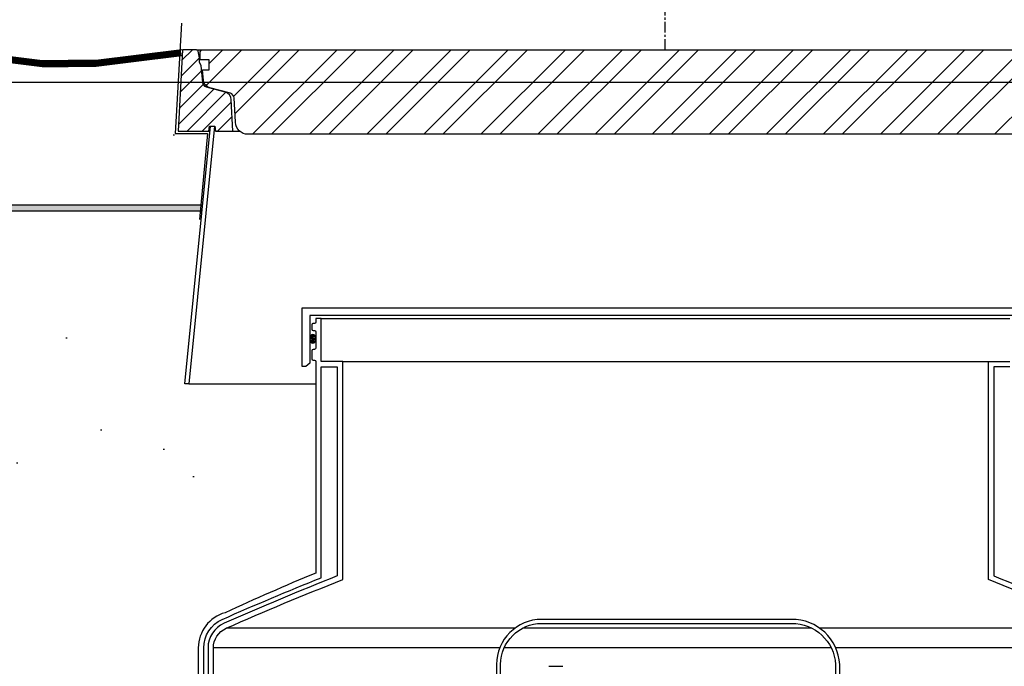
# Model space of a CAD drawing. Extents: x -169 to 2224, y 0 to 2796.
# Tile 437 of 530: x 1845 to 1891, y 957 to 987. Entities that reach past the tile are written whole.
import ezdxf

# ---------------------------------------------------------------- set-up
doc = ezdxf.new("R2010")
doc.units = 0
doc.header["$MEASUREMENT"] = 0
doc.header["$PDSIZE"] = 1
doc.linetypes.add('CENTER1', pattern=[0.6625, 0.5, -0.075, 0.0125, -0.075])
doc.layers.get('DEFPOINTS').update_dxf_attribs({"linetype": 'CONTINUOUS'})
for name, color, linetype in [('CENTERLINE', 3, 'CENTER1'), ('CONCRETE-HATCH', 2, 'CONTINUOUS'), ('DIM', 3, 'CONTINUOUS'), ('FRP-SUMP', 2, 'CONTINUOUS'), ('PEAGRAVEL-HATCH', 3, 'CONTINUOUS'), ('PROBE', 2, 'CONTINUOUS'), ('SUB-PUMP', 4, 'CONTINUOUS'), ('TANK-MANHOLE-40', 2, 'CONTINUOUS'), ('TANK-MANHOLE-COVER-40', 2, 'CONTINUOUS'), ('TANK-MANHOLE-COVER-HATCH-40', 252, 'CONTINUOUS'), ('TANK-MANHOLE-HATCH-40', 7, 'CONTINUOUS'), ('TANK-SLAB', 6, 'CONTINUOUS')]:
    doc.layers.add(name, color=color, linetype=linetype)
doc.layers.add('FREEZE-LINES', color=8, linetype='CONTINUOUS', plot=False)
doc.styles.add('SIMPLEX', font='simplex')
doc.dimstyles.new('DIM64', dxfattribs={"dimscale": 64, "dimtxt": 0.09375, "dimasz": 0.09375, "dimexe": 0.0625, "dimexo": 0.0625, "dimgap": 0.046875, "dimtad": 1, "dimdec": 4, "dimzin": 3, "dimdsep": 46, "dimlunit": 4, "dimtxsty": 'SIMPLEX', "dimcen": 0, "dimclrd": 256, "dimclre": 256, "dimclrt": 256, "dimadec": 0, "dimazin": 0, "dimtfac": 1, "dimtdec": 4, "dimtmove": 0, "dimatfit": 3, "dimfxl": 1, "dimfrac": 2, "dimtolj": 1, "dimtzin": 0, "dimarcsym": 0})

# ---------------------------------------------------------------- blocks, each defined once
blk = doc.blocks.new('*D48')
at = {"layer": 'DEFPOINTS', "color": 0, "transparency": 16777216}
for p in [(2031.773, 978.296), (1368.547, 978.015), (2031.773, 700.523)]:
    blk.add_point(p, dxfattribs=at)
at = {"layer": 'DIM', "lineweight": -2, "transparency": 16777216}
for p, q in [((1368.547, 974.015), (1368.547, 696.523)), ((2031.773, 974.296), (2031.773, 696.523)), ((1374.547, 700.523), (2025.773, 700.523))]:
    blk.add_line(p, q, dxfattribs=at)
at = {"layer": 'DIM', "transparency": 16777216}
for points in [[(1374.547, 701.523), (1374.547, 699.523), (1368.547, 700.523)], [(2025.773, 701.523), (2025.773, 699.523), (2031.773, 700.523)]]:
    blk.add_solid(points, dxfattribs=at)
at = {"layer": 'DIM', "transparency": 16777216, "insert": (1700.16, 708.095), "char_height": 6, "attachment_point": 5, "style": 'SIMPLEX'}
blk.add_mtext('\\A1;55\'-3 1/4" (F.V. TANK SLAB)', dxfattribs=at)

msp = doc.modelspace()

# ---------------------------------------------------------------- hatches: boundary and pattern name
at = {"layer": 'CONCRETE-HATCH'}
h = msp.add_hatch(dxfattribs=at)
h.set_pattern_fill('AR-CONC', color=256, scale=2.67, style=0)
h.set_pattern_definition([(50, (-398.977, 12.002), (19.15085, -1.67548), [2.0025, -22.0275]), (355, (-398.977, 12.002), (-3.70466, 20.08353), [1.602, -17.622]), (100.45144, (-397.381, 11.862), (15.44619, 18.40805), [1.70186, -18.7205]), (46.1842, (-398.977, 17.342), (28.49534, -4.41936), [3.00375, -33.04125]), (96.6356, (-396.602, 16.974), (24.95547, 26.00897), [2.5528, -28.08076]), (351.1842, (-398.977, 17.342), (24.95547, 26.00897), [2.403, -26.433]), (21, (-396.307, 16.007), (15.93742, -10.74992), [2.0025, -22.0275]), (326, (-396.307, 16.007), (6.49652, 19.3615), [1.602, -17.622]), (71.45144, (-394.979, 15.111), (22.43394, 8.61158), [1.70186, -18.7205]), (37.5, (-398.977, 12.002), (0.324668, 8.888266), [0, -17.4084, 0, -17.889, 0, -17.68875]), (7.5, (-398.977, 12.002), (7.023957, 10.530793), [0, -10.1994, 0, -17.0079, 0, -6.74175]), (327.5, (-404.931, 12.002), (14.25306, -0.602215), [0, -6.675, 0, -20.826, 0, -27.6345]), (317.5, (-407.601, 12.002), (15.57107, 2.6728), [0, -8.6775, 0, -13.8306, 0, -19.6245])])
h.paths.add_polyline_path([(1852.85622, 984.84368), (1842.36102, 984.84368), (1842.36102, 978.19533), (1852.85622, 978.19533)])
at = {"layer": 'FRP-SUMP'}
h = msp.add_hatch(color=256, dxfattribs=at)
edge = h.paths.add_edge_path()
edge.add_ellipse((1859.06852, 972.07719), major_axis=(0, 0.2), ratio=0.72085956, start_angle=-71.031832, end_angle=77.321789, ccw=False)
edge.add_line((1859.20486, 972.1422), (1859.20486, 972.01219))
edge.add_ellipse((1859.06852, 972.07719), major_axis=(0, 0.2), ratio=0.72085956, start_angle=102.678211, end_angle=251.031832, ccw=False)
edge.add_line((1858.92786, 972.0333), (1858.92786, 972.12109))
at = {"layer": 'PEAGRAVEL-HATCH'}
h = msp.add_hatch(dxfattribs=at)
h.set_pattern_fill('AR-SAND', color=256, scale=7.5, style=0)
h.set_pattern_definition([(37.5, (-386.063, -79.281), (-0.47245, 14.45118), [0, -11.4, 0, -12.75, 0, -12.1875]), (7.5, (-386.063, -79.28), (13.27333, 21.1661), [0, -6.15, 0, -10.275, 0, -3.9375]), (327.5, (-395.288, -79.281), (23.356064, 0.04244), [0, -3.75, 0, -13.5, 0, -17.625]), (317.5, (-395.288, -79.28), (22.54595, 6.58257), [0, -1.875, 0, -8.85, 0, -10.125])])
h.paths.add_polyline_path([(1854.09397, 958.74463), (1859.20139, 961.19654), (1859.20449, 969.98346), (1853.12575, 969.98346), (1853.86056, 978.01584), (1842.44897, 978.01584), (1842.44897, 967.21283), (1841.48636, 966.93923), (1841.42791, 965.17741), (1841.11626, 965.17741), (1841.11626, 963.30442), (1836.74923, 961.9639), (1836.69177, 960.77417), (1836.45127, 960.77417), (1836.45127, 935.26579), (1851.5021, 935.26579), (1851.56397, 935.66298), (1852.49992, 935.68083), (1852.87899, 937.00876), (1853.49774, 937.00876)])
h.paths.add_polyline_path([(1853.49774, 932.52208), (1852.87899, 932.52208), (1852.49992, 933.85075), (1851.5021, 933.8686), (1851.5021, 934.26579), (1836.45138, 934.26413), (1836.45262, 923.08616), (1837.13367, 923.03787), (1836.77586, 917.66428), (1837.47167, 915.87407), (1837.47167, 915.52327), (1838.94774, 915.52328), (1839.94774, 917.52328), (1844.94774, 917.52328), (1845.94774, 915.52328), (1845.94774, 914.52328), (1855.44774, 914.52328), (1855.44774, 915.52328), (1853.74774, 915.52328)])
at = {"layer": 'TANK-MANHOLE-COVER-HATCH-40'}
h = msp.add_hatch(dxfattribs=at)
h.set_pattern_fill('ANSI32', color=256, scale=5, style=0)
h.set_pattern_definition([(45, (729.3178, 981.5875), (-1.3258252, 1.3258252), []), (45, (730.2017, 981.5875), (-1.3258252, 1.3258252), [])])
edge = h.paths.add_edge_path()
edge.add_line((1894.85013, 981.58755), (1856.05959, 981.58755))
edge.add_arc((1856.05959, 982.1781), 0.59055, -177.000156, -90, ccw=False)
edge.add_line((1855.46985, 982.14719), (1855.41067, 983.27639))
edge.add_arc((1855.17478, 983.26403), 0.23622, -357.000156, -285)
edge.add_line((1855.23591, 983.4922), (1854.2833, 983.74746))
edge.add_arc((1854.38519, 984.12774), 0.3937, -173.688971, -105, ccw=False)
edge.add_line((1853.99388, 984.08446), (1853.93911, 984.57967))
edge.add_line((1853.93911, 984.57967), (1854.25407, 984.57967))
edge.add_line((1854.25407, 984.57967), (1854.25407, 985.05211))
edge.add_line((1854.25407, 985.05211), (1853.84069, 985.05211))
edge.add_line((1853.84069, 985.05211), (1853.84069, 985.42613))
edge.add_line((1853.84069, 985.42613), (1853.89183, 985.51471))
edge.add_line((1853.89183, 985.51471), (1897.01789, 985.51471))
edge.add_line((1897.01789, 985.51471), (1897.06903, 985.42613))
edge.add_line((1897.06903, 985.42613), (1897.06903, 985.05211))
edge.add_line((1897.06903, 985.05211), (1896.65565, 985.05211))
edge.add_line((1896.65565, 985.05211), (1896.65565, 984.57967))
edge.add_line((1896.65565, 984.57967), (1896.97061, 984.57967))
edge.add_line((1896.97061, 984.57967), (1896.91584, 984.08446))
edge.add_arc((1896.52452, 984.12774), 0.3937, -75, -6.311029, ccw=False)
edge.add_line((1896.62642, 983.74746), (1895.6738, 983.4922))
edge.add_arc((1895.73494, 983.26403), 0.23622, -255, -182.999844)
edge.add_line((1895.49905, 983.27639), (1895.43987, 982.14719))
edge.add_arc((1894.85013, 982.1781), 0.59055, -90, -2.999844, ccw=False)
at = {"layer": 'TANK-MANHOLE-HATCH-40', "linetype": 'Continuous'}
h = msp.add_hatch(dxfattribs=at)
h.set_pattern_fill('LINE', color=256, scale=4, angle=45, style=0)
h.set_pattern_definition([(45, (-773.94694, -9e-12), (-0.35355339, 0.35355339), [])])
h.paths.add_polyline_path([(1853.01391, 985.51471), (1853.6693, 985.51471, -0.36397023), (1853.74684, 985.44965), (1853.80132, 985.1407), (1853.80132, 984.92275), (1853.88006, 984.78637), (1853.94965, 983.99092, 0.31529879), (1854.12383, 983.78333), (1854.98996, 983.55126, -0.3249197), (1855.28122, 983.19157), (1855.35755, 981.73519), (1854.55163, 981.73519), (1854.50998, 981.97141), (1854.29763, 981.97141), (1854.27376, 981.97141), (1854.2321, 981.73519), (1852.81584, 981.73519)])
at = {"layer": 'TANK-SLAB'}
msp.add_hatch(color=256, dxfattribs=at).paths.add_polyline_path([(1853.93588, 978.01471), (1853.93588, 978.29596), (1841.42653, 978.29596), (1841.42653, 978.01471)])

# ---------------------------------------------------------------- linework, layer by layer
at = {"layer": 'CENTERLINE'}
msp.add_line((1875.44081, 985.51471), (1875.44081, 1029.15474), dxfattribs=at)
at = {"layer": 'DEFPOINTS'}
msp.add_lwpolyline([(1852.96483, 986.75405), (1852.67489, 981.6301), (1854.17895, 981.6301), (1853.79839, 977.62871)], dxfattribs=at)
msp.add_lwpolyline([(1852.96483, 986.75405), (1852.67489, 981.6301), (1854.17895, 981.6301), (1853.79839, 977.62871)], dxfattribs=at)
at = {"layer": 'FREEZE-LINES', "linetype": 'Continuous'}
msp.add_line((1468.41345, 984.01471), (1934.57169, 984.01471), dxfattribs=at)
at = {"layer": 'FRP-SUMP', "color": 7, "linetype": 'Continuous'}
for p, q in [((1859.45486, 973.03158), (1891.45486, 973.03158)), ((1860.45486, 971.03158), (1890.45486, 971.03158)), ((1868.45639, 958.63072), (1855.04274, 958.63072)), ((1882.25959, 958.63072), (1868.80675, 958.63072)), ((1895.86698, 958.63072), (1882.61974, 958.63072)), ((1867.75435, 957.71641), (1854.44774, 957.71641)), ((1883.1578, 957.71641), (1867.95749, 957.71641)), ((1896.46198, 957.71641), (1883.3643, 957.71641))]:
    msp.add_line(p, q, dxfattribs=at)
at = {"layer": 'FRP-SUMP'}
msp.add_lwpolyline([(1858.57773, 970.79038), (1858.57773, 973.51486), (1892.33199, 973.51486), (1892.33199, 970.79038), (1892.17337, 970.79038), (1891.98186, 970.95108), (1891.98186, 973.16473), (1858.92786, 973.16473), (1858.92786, 970.95108), (1858.73635, 970.79038), (1858.57773, 970.79038)], dxfattribs=at)
for points in [[(1854.44774, 944.02093), (1854.44774, 957.71638, -0.29672907), (1855.04274, 958.63069, -0.01067744), (1860.45486, 960.89107), (1860.45486, 971.03158), (1859.45486, 971.03158), (1859.45486, 973.03158), (1859.20486, 973.03158), (1859.20486, 972.8547, -0.41421356), (1859.14486, 972.7947), (1859.07486, 972.7947, 0.41421356), (1859.01486, 972.7347), (1859.01486, 972.52908, 0.41421356), (1859.07736, 972.46658), (1859.13986, 972.46658, -0.38676832), (1859.20486, 972.40408), (1859.20486, 971.65408, -0.38676832), (1859.13986, 971.59158), (1859.07736, 971.59158, 0.41421356), (1859.01486, 971.52908), (1859.01486, 971.15408, 0.41421356), (1859.07736, 971.09158), (1859.14486, 971.09158, -0.41421356), (1859.20486, 971.03158), (1859.20139, 961.19654, 0.00822165), (1854.99163, 959.35405, 0.33671624), (1853.74774, 957.71638), (1853.74774, 944.02093)], [(1895.86698, 958.63069, 0.01067744), (1890.45486, 960.89107), (1890.45486, 971.03158), (1891.45486, 971.03158)], [(1853.99774, 944.02093), (1853.99774, 957.71638, -0.29672907), (1854.86048, 959.04213, -0.0090466), (1859.45486, 960.9786), (1859.45486, 970.78158), (1860.20486, 970.78158), (1860.20486, 961.06135, 0.01036772), (1854.94149, 958.85927, 0.29672907), (1854.19774, 957.71638), (1854.19774, 944.02093)], [(1891.45486, 970.78158), (1890.70486, 970.78158), (1890.70486, 961.06135, -0.01036772), (1895.96823, 958.85927, -0.29672907)]]:
    msp.add_lwpolyline(points, format="xyb", dxfattribs=at)
at = {"layer": 'FRP-SUMP', "extrusion": (0, 0, -1)}
msp.add_ellipse((1859.06852, 972.07719), major_axis=(0, 0.2), ratio=0.72085956, dxfattribs=at)
at = {"layer": 'PROBE'}
msp.add_lwpolyline([(1883.54861, 952.8353), (1883.54861, 956.94771, 0.40047434), (1881.3135, 959.04146), (1869.70188, 959.04146, 0.41421356), (1867.60813, 956.94771), (1867.60813, 955.60582), (1867.79563, 955.60582), (1867.79563, 956.94771, -0.41421356), (1869.70188, 958.85396), (1881.3135, 958.85396, -0.39914995), (1883.36111, 956.94771), (1883.36111, 952.8353)], format="xyb", close=True, dxfattribs=at)
at = {"layer": 'SUB-PUMP', "color": 2, "linetype": 'Continuous'}
msp.add_line((1870.0358, 956.861), (1870.68532, 956.861), dxfattribs=at)
at = {"layer": 'TANK-MANHOLE-40', "color": 7}
for p, q in [((1853.6693, 985.51471), (1897.24042, 985.51471)), ((1855.35755, 981.73519), (1855.66898, 981.73519))]:
    msp.add_line(p, q, dxfattribs=at)
at = {"layer": 'TANK-MANHOLE-40', "color": 7, "linetype": 'Continuous'}
msp.add_line((1853.31423, 969.98346), (1859.20449, 969.98346), dxfattribs=at)
at = {"layer": 'TANK-MANHOLE-40', "linetype": 'Continuous'}
msp.add_lwpolyline([(1854.50998, 981.97141), (1854.55163, 981.73519), (1855.35755, 981.73519), (1855.28122, 983.19157, 0.3249197), (1854.98996, 983.55126), (1854.12383, 983.78333, -0.31529879), (1853.94965, 983.99092), (1853.88006, 984.78637), (1853.80132, 984.92275), (1853.80132, 985.1407), (1853.74684, 985.44965, 0.36397023), (1853.6693, 985.51471), (1853.01391, 985.51471), (1852.81584, 981.73519), (1854.2321, 981.73519), (1854.27376, 981.97141)], format="xyb", close=True, dxfattribs=at)
msp.add_lwpolyline([(1854.50173, 981.97141), (1853.31423, 969.98346), (1853.12575, 969.98346), (1854.31325, 981.97141)], close=True, dxfattribs=at)
at = {"layer": 'TANK-MANHOLE-COVER-40', "linetype": 'Continuous'}
msp.add_lwpolyline([(1894.85013, 981.58755), (1856.05959, 981.58755, -0.39896034), (1855.46985, 982.14719), (1855.41067, 983.27639, 0.32492045), (1855.23591, 983.4922), (1854.2833, 983.74746, -0.30902091), (1853.99388, 984.08446), (1853.93911, 984.57967), (1854.25407, 984.57967), (1854.25407, 985.05211), (1853.84069, 985.05211), (1853.84069, 985.42613), (1853.89183, 985.51471), (1897.01789, 985.51471), (1897.06903, 985.42613), (1897.06903, 985.05211), (1896.65565, 985.05211), (1896.65565, 984.57967), (1896.97061, 984.57967), (1896.91584, 984.08446, -0.30902091), (1896.62642, 983.74746), (1895.6738, 983.4922, 0.32492045), (1895.49905, 983.27639), (1895.43987, 982.14719, -0.39896034)], format="xyb", close=True, dxfattribs=at)
at = {"layer": 'TANK-SLAB'}
for p, q in [((1853.94917, 978.29596), (1841.42717, 978.29596)), ((1853.92131, 978.01471), (1841.42717, 978.01471))]:
    msp.add_line(p, q, dxfattribs=at)
at = {"layer": 'TANK-SLAB', "const_width": 0.29}
msp.add_lwpolyline([(1842.52078, 985.36982), (1846.51511, 984.87053), (1848.98224, 984.87053), (1852.95477, 985.35951)], dxfattribs=at)
at = {"layer": 'TANK-SLAB'}
for points in [[(1842.52078, 985.51401), (1846.51511, 985.01471), (1847.69583, 985.01471)], [(1852.98224, 985.51471), (1848.98224, 985.01471), (1847.69583, 985.01471)], [(1842.53072, 985.22932), (1846.4976, 984.73346), (1847.69583, 984.73346)], [(1852.96729, 985.22941), (1848.99975, 984.73346), (1847.69583, 984.73346)]]:
    msp.add_lwpolyline(points, dxfattribs=at)

# ---------------------------------------------------------------- dimensions: what is measured, and where the dimension line sits
at = {"layer": 'DIM'}
dim = msp.add_linear_dim(base=(2031.77254, 700.52328), p1=(1368.54722, 978.01471), p2=(2031.77254, 978.29596), angle=0, text='<> (F.V. TANK SLAB)', dimstyle='DIM64', dxfattribs=at)
dim.commit()
dim.dimension.update_dxf_attribs({"geometry": '*D48', "text_midpoint": (1700.15988, 708.09471)})

doc.saveas('drawing.dxf')
